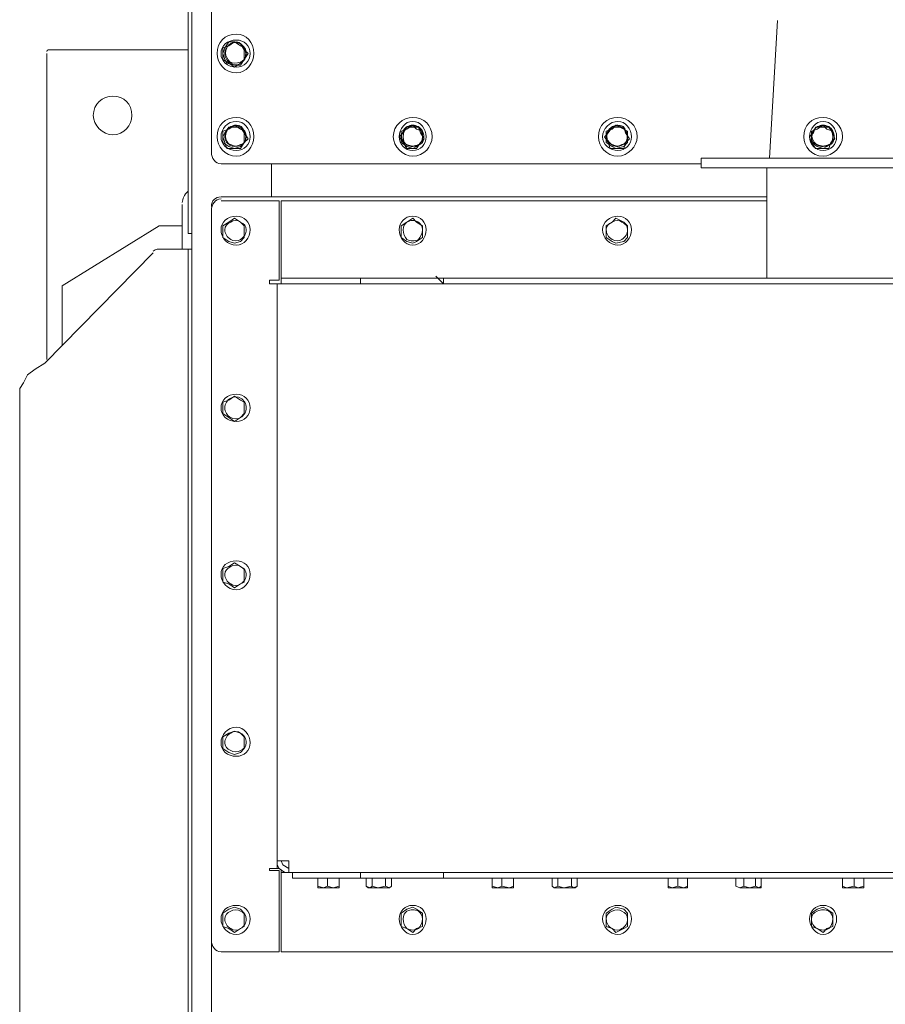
# Model space of a CAD drawing. Header units: millimetres. Extents: x -300186 to 535068, y -28581 to 763298.
# Tile 262 of 405: x 12498 to 13025, y 190731 to 191330. Entities that reach past the tile are written whole.
import ezdxf

# ---------------------------------------------------------------- set-up
doc = ezdxf.new("R2010")
doc.units = ezdxf.units.MM
doc.header["$LTSCALE"] = 10
doc.linetypes.add('ACAD_ISO02W100', pattern=[15, 12, -3])
doc.layers.add('koty', color=6, linetype='Continuous', lineweight=9)
doc.layers.add('NS_tenka', color=252, linetype='Continuous', lineweight=18)
doc.layers.add('popisky', color=6, linetype='Continuous')

# ---------------------------------------------------------------- blocks, each defined once
blk = doc.blocks.new('A$C12ac11e3')
at = {"layer": 'NS_tenka'}
for p, q in [((-954.67, 4798.73), (-954.67, 5423.3)), ((-940.53, 5395.02), (-940.53, 4848.23)), ((-952.32, 3786.46), (-952.32, 5357.31)), ((-929.92, 4915.4), (-932.28, 4911.86)), ((-926.39, 4915.4), (-929.92, 4915.4)), ((-926.39, 4915.4), (-929.92, 4913.04)), ((-922.85, 4914.22), (-926.39, 4915.4)), ((-922.85, 4913.04), (-926.39, 4915.4)), ((-954.67, 4910.68), (-1039.52, 4910.68)), ((-1039.52, 4910.68), (-1039.52, 4910.68)), ((-929.92, 4913.04), (-933.46, 4911.86)), ((-932.28, 4911.86), (-933.46, 4908.33)), ((-933.46, 4911.86), (-933.46, 4908.33)), ((-920.5, 4910.68), (-922.85, 4914.22)), ((-920.5, 4911.86), (-922.85, 4913.04)), ((-920.5, 4908.33), (-920.5, 4911.86)), ((-918.14, 4908.33), (-920.5, 4910.68)), ((-1040.7, 4908.33), (-1040.7, 4722.14)), ((-933.46, 4908.33), (-932.28, 4904.79)), ((-933.46, 4908.33), (-933.46, 4904.79)), ((-933.46, 4904.79), (-929.92, 4902.44)), ((-932.28, 4904.79), (-931.1, 4902.44)), ((-922.85, 4901.26), (-920.5, 4904.79)), ((-922.85, 4902.44), (-920.5, 4904.79)), ((-920.5, 4904.79), (-918.14, 4908.33)), ((-920.5, 4904.79), (-920.5, 4908.33)), ((-931.1, 4902.44), (-926.39, 4901.26)), ((-929.92, 4902.44), (-926.39, 4900.08)), ((-926.39, 4900.08), (-922.85, 4902.44)), ((-926.39, 4901.26), (-922.85, 4901.26)), ((-929.92, 4862.37), (-933.46, 4861.19)), ((-933.46, 4861.19), (-933.46, 4857.65)), ((-929.92, 4863.55), (-932.28, 4860.01)), ((-926.39, 4864.73), (-929.92, 4862.37)), ((-926.39, 4863.55), (-929.92, 4863.55)), ((-922.85, 4862.37), (-926.39, 4864.73)), ((-922.85, 4863.55), (-926.39, 4863.55)), ((-920.5, 4860.01), (-922.85, 4863.55)), ((-920.5, 4861.19), (-922.85, 4862.37)), ((-920.5, 4857.65), (-920.5, 4861.19)), ((-821.51, 4862.37), (-825.04, 4861.19)), ((-825.04, 4861.19), (-825.04, 4857.65)), ((-821.51, 4863.55), (-823.87, 4860.01)), ((-817.97, 4864.73), (-821.51, 4862.37)), ((-817.97, 4863.55), (-821.51, 4863.55)), ((-815.62, 4862.37), (-817.97, 4864.73)), ((-814.44, 4863.55), (-817.97, 4863.55)), ((-812.08, 4861.19), (-815.62, 4862.37)), ((-813.26, 4860.01), (-814.44, 4863.55)), ((-812.08, 4857.65), (-812.08, 4861.19)), ((-696.6, 4862.37), (-700.13, 4861.19)), ((-700.13, 4861.19), (-700.13, 4857.65)), ((-696.6, 4863.55), (-698.95, 4860.01)), ((-694.24, 4864.73), (-696.6, 4862.37)), ((-693.06, 4863.55), (-696.6, 4863.55)), ((-689.53, 4862.37), (-694.24, 4864.73)), ((-689.53, 4863.55), (-693.06, 4863.55)), ((-688.35, 4860.01), (-689.53, 4863.55)), ((-687.17, 4861.19), (-689.53, 4862.37)), ((-687.17, 4857.65), (-687.17, 4861.19)), ((-571.68, 4862.37), (-575.22, 4861.19)), ((-575.22, 4861.19), (-575.22, 4857.65)), ((-572.86, 4863.55), (-574.04, 4860.01)), ((-568.15, 4863.55), (-572.86, 4863.55)), ((-568.15, 4864.73), (-571.68, 4862.37)), ((-565.79, 4862.37), (-568.15, 4864.73)), ((-564.61, 4863.55), (-568.15, 4863.55)), ((-562.25, 4861.19), (-565.79, 4862.37)), ((-562.25, 4860.01), (-564.61, 4863.55)), ((-562.25, 4857.65), (-562.25, 4861.19)), ((-932.28, 4860.01), (-933.46, 4857.65)), ((-933.46, 4857.65), (-933.46, 4857.65)), ((-933.46, 4857.65), (-932.28, 4854.12)), ((-933.46, 4857.65), (-933.46, 4854.12)), ((-918.14, 4856.48), (-920.5, 4860.01)), ((-920.5, 4854.12), (-920.5, 4857.65)), ((-920.5, 4854.12), (-918.14, 4856.48)), ((-823.87, 4860.01), (-826.22, 4857.65)), ((-826.22, 4857.65), (-823.87, 4854.12)), ((-825.04, 4857.65), (-825.04, 4854.12)), ((-810.9, 4856.48), (-813.26, 4860.01)), ((-813.26, 4854.12), (-810.9, 4856.48)), ((-812.08, 4854.12), (-812.08, 4857.65)), ((-698.95, 4860.01), (-701.31, 4857.65)), ((-701.31, 4857.65), (-698.95, 4854.12)), ((-700.13, 4857.65), (-700.13, 4854.12)), ((-685.99, 4856.48), (-688.35, 4860.01)), ((-688.35, 4854.12), (-685.99, 4856.48)), ((-687.17, 4854.12), (-687.17, 4857.65)), ((-574.04, 4860.01), (-576.4, 4857.65)), ((-576.4, 4857.65), (-575.22, 4854.12)), ((-575.22, 4857.65), (-575.22, 4854.12)), ((-563.43, 4854.12), (-561.08, 4856.48)), ((-561.08, 4856.48), (-562.25, 4860.01)), ((-562.25, 4854.12), (-562.25, 4857.65)), ((-933.46, 4854.12), (-929.92, 4851.76)), ((-932.28, 4854.12), (-931.1, 4850.58)), ((-932.28, 4854.12), (-932.28, 4854.12)), ((-931.1, 4850.58), (-926.39, 4850.58)), ((-929.92, 4851.76), (-926.39, 4850.58)), ((-926.39, 4850.58), (-922.85, 4851.76)), ((-926.39, 4850.58), (-922.85, 4850.58)), ((-922.85, 4850.58), (-920.5, 4854.12)), ((-922.85, 4851.76), (-920.5, 4854.12)), ((-825.04, 4854.12), (-821.51, 4851.76)), ((-823.87, 4854.12), (-821.51, 4850.58)), ((-821.51, 4851.76), (-817.97, 4850.58)), ((-821.51, 4850.58), (-817.97, 4850.58)), ((-817.97, 4850.58), (-815.62, 4851.76)), ((-817.97, 4850.58), (-815.62, 4850.58)), ((-815.62, 4851.76), (-812.08, 4854.12)), ((-815.62, 4850.58), (-813.26, 4854.12)), ((-700.13, 4854.12), (-696.6, 4851.76)), ((-698.95, 4854.12), (-697.77, 4850.58)), ((-697.77, 4850.58), (-694.24, 4850.58)), ((-696.6, 4851.76), (-694.24, 4850.58)), ((-694.24, 4850.58), (-689.53, 4851.76)), ((-694.24, 4850.58), (-689.53, 4850.58)), ((-689.53, 4851.76), (-687.17, 4854.12)), ((-689.53, 4850.58), (-688.35, 4854.12)), ((-575.22, 4854.12), (-571.68, 4851.76)), ((-575.22, 4854.12), (-572.86, 4850.58)), ((-572.86, 4850.58), (-568.15, 4850.58)), ((-571.68, 4851.76), (-568.15, 4850.58)), ((-568.15, 4850.58), (-565.79, 4851.76)), ((-568.15, 4850.58), (-564.61, 4850.58)), ((-565.79, 4851.76), (-562.25, 4854.12)), ((-564.61, 4850.58), (-563.43, 4854.12)), ((-940.53, 4848.23), (-940.53, 4848.23)), ((-642.39, 4844.69), (-642.39, 4838.8)), ((-443.23, 4844.69), (-642.39, 4844.69)), ((-934.64, 4841.16), (-642.39, 4841.16)), ((-904, 4841.16), (-904, 4821.12)), ((-904, 4841.16), (-904, 4821.12)), ((-642.39, 4841.16), (-642.39, 4841.16)), ((-642.39, 4838.8), (-642.39, 4838.8)), ((-443.23, 4838.8), (-642.39, 4838.8)), ((-602.32, 4838.8), (-602.32, 4771.63)), ((-602.32, 4821.12), (-934.64, 4821.12)), ((-934.64, 4821.12), (-934.64, 4821.12)), ((-904, 4821.12), (-904, 4821.12)), ((-904, 4821.12), (-904, 4821.12)), ((-958.21, 4816.41), (-958.21, 4789.31)), ((-940.53, 4814.05), (-940.53, 3764.07)), ((-934.64, 4818.77), (-899.29, 4818.77)), ((-899.29, 4818.77), (-899.29, 4770.45)), ((-898.11, 4818.77), (-602.32, 4818.77)), ((-898.11, 4776.34), (-898.11, 4818.77)), ((-898.11, 4818.77), (-898.11, 4818.77)), ((-602.32, 4818.77), (-602.32, 4818.77)), ((-940.53, 4368.61), (-940.53, 4812.87)), ((-940.53, 4812.87), (-940.53, 4812.87)), ((-926.39, 4808.16), (-929.92, 4805.8)), ((-922.85, 4805.8), (-926.39, 4808.16)), ((-817.97, 4808.16), (-821.51, 4805.8)), ((-815.62, 4805.8), (-817.97, 4808.16)), ((-694.24, 4808.16), (-696.6, 4805.8)), ((-689.53, 4805.8), (-694.24, 4808.16)), ((-1031.27, 4766.92), (-972.35, 4803.45)), ((-972.35, 4803.45), (-958.21, 4803.45)), ((-929.92, 4805.8), (-933.46, 4803.45)), ((-933.46, 4803.45), (-933.46, 4799.91)), ((-920.5, 4803.45), (-922.85, 4805.8)), ((-920.5, 4799.91), (-920.5, 4803.45)), ((-821.51, 4805.8), (-825.04, 4803.45)), ((-825.04, 4803.45), (-825.04, 4799.91)), ((-812.08, 4803.45), (-815.62, 4805.8)), ((-812.08, 4799.91), (-812.08, 4803.45)), ((-696.6, 4805.8), (-700.13, 4803.45)), ((-700.13, 4803.45), (-700.13, 4799.91)), ((-687.17, 4803.45), (-689.53, 4805.8)), ((-687.17, 4799.91), (-687.17, 4803.45)), ((-952.32, 4798.73), (-954.67, 4798.73)), ((-952.32, 4789.31), (-952.32, 4798.73)), ((-952.32, 4798.73), (-952.32, 4798.73)), ((-952.32, 4798.73), (-952.32, 4789.31)), ((-933.46, 4799.91), (-933.46, 4796.38)), ((-933.46, 4796.38), (-929.92, 4794.02)), ((-922.85, 4794.02), (-920.5, 4796.38)), ((-920.5, 4796.38), (-920.5, 4799.91)), ((-825.04, 4799.91), (-825.04, 4796.38)), ((-825.04, 4796.38), (-821.51, 4794.02)), ((-815.62, 4794.02), (-812.08, 4796.38)), ((-812.08, 4796.38), (-812.08, 4799.91)), ((-700.13, 4799.91), (-700.13, 4796.38)), ((-700.13, 4796.38), (-696.6, 4794.02)), ((-689.53, 4794.02), (-687.17, 4796.38)), ((-687.17, 4796.38), (-687.17, 4799.91)), ((-971.17, 4789.31), (-954.67, 4789.31)), ((-958.21, 4789.31), (-958.21, 4789.31)), ((-952.32, 4789.31), (-954.67, 4789.31)), ((-954.67, 4789.31), (-954.67, 4789.31)), ((-954.67, 3731.07), (-954.67, 4789.31)), ((-954.67, 4789.31), (-954.67, 4789.31)), ((-952.32, 4789.31), (-952.32, 4789.31)), ((-929.92, 4794.02), (-926.39, 4792.84)), ((-926.39, 4792.84), (-922.85, 4794.02)), ((-821.51, 4794.02), (-817.97, 4792.84)), ((-817.97, 4792.84), (-815.62, 4794.02)), ((-696.6, 4794.02), (-694.24, 4792.84)), ((-694.24, 4792.84), (-689.53, 4794.02)), ((-975.88, 4786.95), (-1041.88, 4719.78)), ((-898.11, 4776.34), (-898.11, 4771.63)), ((-898.11, 4768.09), (-898.11, 4771.63)), ((-898.11, 4771.63), (-893.39, 4771.63)), ((-898.11, 4771.63), (-898.11, 4771.63)), ((-893.39, 4771.63), (-854.51, 4771.63)), ((-854.51, 4771.63), (-849.79, 4771.63)), ((-854.51, 4771.63), (-854.51, 4771.63)), ((-799.12, 4771.63), (-849.79, 4771.63)), ((-849.79, 4771.63), (-849.79, 4768.09)), ((-849.79, 4771.63), (-849.79, 4771.63)), ((-799.12, 4768.09), (-803.83, 4772.81)), ((-803.83, 4772.81), (-803.83, 4772.81)), ((-799.12, 4768.09), (-799.12, 4771.63)), ((-799.12, 4771.63), (-794.41, 4771.63)), ((-794.41, 4771.63), (-794.41, 4771.63)), ((-794.41, 4771.63), (-93.24, 4771.63)), ((-602.32, 4771.63), (-602.32, 4771.63)), ((-1031.27, 4730.38), (-1031.27, 4766.92)), ((-899.29, 4770.45), (-905.18, 4770.45)), ((-905.18, 4770.45), (-905.18, 4768.09)), ((-900.46, 4768.09), (-905.18, 4768.09)), ((-905.18, 4768.09), (-905.18, 4768.09)), ((-893.39, 4768.09), (-900.46, 4768.09)), ((-900.46, 4768.09), (-900.46, 4416.92)), ((-850.97, 4768.09), (-893.39, 4768.09)), ((-893.39, 4768.09), (-893.39, 4768.09)), ((-849.79, 4768.09), (-850.97, 4768.09)), ((-850.97, 4768.09), (-850.97, 4768.09)), ((-849.79, 4768.09), (-799.12, 4768.09)), ((-443.23, 4768.09), (-799.12, 4768.09)), ((-799.12, 4768.09), (-799.12, 4768.09)), ((-1041.88, 4719.78), (-1047.77, 4716.24)), ((-1040.7, 4722.14), (-1040.7, 4722.14)), ((-1052.48, 4712.71), (-1054.84, 4707.99)), ((-1047.77, 4716.24), (-1052.48, 4712.71)), ((-1054.84, 4707.99), (-1057.2, 4704.46)), ((-1057.2, 3817.1), (-1057.2, 4704.46)), ((-926.39, 4699.74), (-929.92, 4697.39)), ((-922.85, 4697.39), (-926.39, 4699.74)), ((-929.92, 4697.39), (-933.46, 4696.21)), ((-933.46, 4696.21), (-933.46, 4692.67)), ((-920.5, 4696.21), (-922.85, 4697.39)), ((-920.5, 4692.67), (-920.5, 4696.21)), ((-933.46, 4692.67), (-933.46, 4689.14)), ((-933.46, 4689.14), (-929.92, 4686.78)), ((-922.85, 4686.78), (-920.5, 4689.14)), ((-920.5, 4689.14), (-920.5, 4692.67)), ((-929.92, 4686.78), (-926.39, 4684.43)), ((-926.39, 4684.43), (-922.85, 4686.78)), ((-926.39, 4598.4), (-929.92, 4596.04)), ((-922.85, 4596.04), (-926.39, 4598.4)), ((-929.92, 4596.04), (-933.46, 4594.86)), ((-933.46, 4594.86), (-933.46, 4590.15)), ((-920.5, 4594.86), (-922.85, 4596.04)), ((-920.5, 4590.15), (-920.5, 4594.86)), ((-933.46, 4590.15), (-933.46, 4586.62)), ((-933.46, 4586.62), (-929.92, 4585.44)), ((-929.92, 4585.44), (-926.39, 4583.08)), ((-926.39, 4583.08), (-922.85, 4585.44)), ((-922.85, 4585.44), (-920.5, 4586.62)), ((-920.5, 4586.62), (-920.5, 4590.15)), ((-926.39, 4495.88), (-929.92, 4494.7)), ((-922.85, 4494.7), (-926.39, 4495.88)), ((-929.92, 4494.7), (-933.46, 4492.34)), ((-933.46, 4492.34), (-933.46, 4488.81)), ((-920.5, 4492.34), (-922.85, 4494.7)), ((-920.5, 4488.81), (-920.5, 4492.34)), ((-933.46, 4488.81), (-933.46, 4485.27)), ((-933.46, 4485.27), (-929.92, 4482.91)), ((-922.85, 4482.91), (-920.5, 4485.27)), ((-920.5, 4485.27), (-920.5, 4488.81)), ((-929.92, 4482.91), (-926.39, 4481.74)), ((-926.39, 4481.74), (-922.85, 4482.91)), ((-905.18, 4412.21), (-900.46, 4412.21)), ((-905.18, 4411.03), (-905.18, 4412.21)), ((-900.46, 4416.92), (-893.39, 4416.92)), ((-900.46, 4416.92), (-900.46, 4414.56)), ((-900.46, 4412.21), (-900.46, 4416.92)), ((-900.46, 4414.56), (-899.29, 4412.21)), ((-899.29, 4412.21), (-900.46, 4412.21)), ((-900.46, 4412.21), (-900.46, 4412.21)), ((-899.29, 4412.21), (-895.75, 4409.85)), ((-896.93, 4414.56), (-898.11, 4416.92)), ((-893.39, 4412.21), (-896.93, 4414.56)), ((-893.39, 4416.92), (-893.39, 4412.21)), ((-893.39, 4412.21), (-893.39, 4409.85)), ((-893.39, 4409.85), (-893.39, 4412.21)), ((-893.39, 4412.21), (-893.39, 4412.21)), ((-893.39, 4412.21), (-893.39, 4412.21)), ((-899.29, 4411.03), (-905.18, 4411.03)), ((-899.29, 4361.54), (-899.29, 4411.03)), ((-898.11, 4409.85), (-898.11, 4411.03)), ((-893.39, 4409.85), (-898.11, 4409.85)), ((-898.11, 4409.85), (-898.11, 4405.14)), ((-895.75, 4409.85), (-893.39, 4409.85)), ((-893.39, 4409.85), (-893.39, 4409.85)), ((-893.39, 4409.85), (-852.15, 4409.85)), ((-893.39, 4409.85), (-893.39, 4409.85)), ((-893.39, 4409.85), (-893.39, 4409.85)), ((-891.04, 4406.32), (-891.04, 4409.85)), ((-885.14, 4406.32), (-891.04, 4406.32)), ((-885.14, 4406.32), (-856.86, 4406.32)), ((-878.07, 4406.32), (-878.07, 4406.32)), ((-878.07, 4406.32), (-878.07, 4406.32)), ((-873.36, 4406.32), (-878.07, 4406.32)), ((-875.72, 4401.6), (-875.72, 4406.32)), ((-860.4, 4406.32), (-873.36, 4406.32)), ((-869.83, 4401.6), (-869.83, 4406.32)), ((-862.75, 4401.6), (-862.75, 4406.32)), ((-860.4, 4406.32), (-860.4, 4406.32)), ((-860.4, 4406.32), (-860.4, 4406.32)), ((-849.79, 4406.32), (-856.86, 4406.32)), ((-856.86, 4406.32), (-856.86, 4406.32)), ((-856.86, 4406.32), (-856.86, 4406.32)), ((-852.15, 4409.85), (-849.79, 4409.85)), ((-852.15, 4409.85), (-852.15, 4409.85)), ((-849.79, 4406.32), (-849.79, 4409.85)), ((-849.79, 4409.85), (-799.12, 4409.85)), ((-849.79, 4409.85), (-849.79, 4409.85)), ((-799.12, 4406.32), (-849.79, 4406.32)), ((-847.43, 4406.32), (-847.43, 4406.32)), ((-847.43, 4406.32), (-847.43, 4406.32)), ((-829.76, 4406.32), (-847.43, 4406.32)), ((-847.43, 4406.32), (-847.43, 4406.32)), ((-846.26, 4401.6), (-846.26, 4406.32)), ((-842.72, 4401.6), (-842.72, 4406.32)), ((-834.47, 4401.6), (-834.47, 4406.32)), ((-830.94, 4401.6), (-830.94, 4406.32)), ((-829.76, 4406.32), (-829.76, 4406.32)), ((-829.76, 4406.32), (-829.76, 4406.32)), ((-799.12, 4406.32), (-799.12, 4409.85)), ((-799.12, 4409.85), (-799.12, 4409.85)), ((-799.12, 4409.85), (-797.94, 4409.85)), ((-793.23, 4406.32), (-799.12, 4406.32)), ((-799.12, 4406.32), (-799.12, 4406.32)), ((-797.94, 4409.85), (-797.94, 4409.85)), ((-797.94, 4409.85), (-444.41, 4409.85)), ((-793.23, 4406.32), (-94.42, 4406.32)), ((-772.02, 4406.32), (-772.02, 4406.32)), ((-772.02, 4406.32), (-772.02, 4406.32)), ((-767.3, 4406.32), (-772.02, 4406.32)), ((-769.66, 4401.6), (-769.66, 4406.32)), ((-754.34, 4406.32), (-767.3, 4406.32)), ((-763.77, 4401.6), (-763.77, 4406.32)), ((-756.7, 4401.6), (-756.7, 4406.32)), ((-754.34, 4406.32), (-754.34, 4406.32)), ((-754.34, 4406.32), (-754.34, 4406.32)), ((-734.31, 4406.32), (-734.31, 4406.32)), ((-734.31, 4406.32), (-734.31, 4406.32)), ((-717.81, 4406.32), (-734.31, 4406.32)), ((-734.31, 4406.32), (-734.31, 4406.32)), ((-733.13, 4401.6), (-733.13, 4406.32)), ((-729.59, 4401.6), (-729.59, 4406.32)), ((-721.34, 4401.6), (-721.34, 4406.32)), ((-717.81, 4406.32), (-717.81, 4406.32)), ((-717.81, 4406.32), (-717.81, 4406.32)), ((-717.81, 4401.6), (-717.81, 4406.32)), ((-664.78, 4406.32), (-664.78, 4406.32)), ((-664.78, 4406.32), (-664.78, 4406.32)), ((-661.24, 4406.32), (-664.78, 4406.32)), ((-662.42, 4401.6), (-662.42, 4406.32)), ((-648.28, 4406.32), (-661.24, 4406.32)), ((-656.53, 4401.6), (-656.53, 4406.32)), ((-650.64, 4401.6), (-650.64, 4406.32)), ((-648.28, 4406.32), (-648.28, 4406.32)), ((-648.28, 4406.32), (-648.28, 4406.32)), ((-621.18, 4406.32), (-621.18, 4406.32)), ((-621.18, 4406.32), (-621.18, 4406.32)), ((-604.68, 4406.32), (-621.18, 4406.32)), ((-621.18, 4406.32), (-621.18, 4406.32)), ((-621.18, 4401.6), (-621.18, 4406.32)), ((-616.46, 4401.6), (-616.46, 4406.32)), ((-609.39, 4401.6), (-609.39, 4406.32)), ((-605.86, 4401.6), (-605.86, 4406.32)), ((-604.68, 4406.32), (-604.68, 4406.32)), ((-604.68, 4406.32), (-604.68, 4406.32)), ((-558.72, 4406.32), (-558.72, 4406.32)), ((-558.72, 4406.32), (-558.72, 4406.32)), ((-554.01, 4406.32), (-558.72, 4406.32)), ((-556.36, 4401.6), (-556.36, 4406.32)), ((-541.04, 4406.32), (-554.01, 4406.32)), ((-549.29, 4401.6), (-549.29, 4406.32)), ((-543.4, 4401.6), (-543.4, 4406.32)), ((-541.04, 4406.32), (-541.04, 4406.32)), ((-541.04, 4406.32), (-541.04, 4406.32)), ((-898.11, 4405.14), (-898.11, 4361.54)), ((-872.18, 4400.42), (-875.72, 4401.6)), ((-875.72, 4401.6), (-875.72, 4400.42)), ((-875.72, 4400.42), (-872.18, 4400.42)), ((-869.83, 4401.6), (-872.18, 4400.42)), ((-872.18, 4400.42), (-866.29, 4400.42)), ((-866.29, 4400.42), (-869.83, 4401.6)), ((-866.29, 4400.42), (-862.75, 4401.6)), ((-866.29, 4400.42), (-862.75, 4400.42)), ((-862.75, 4400.42), (-862.75, 4401.6)), ((-862.75, 4401.6), (-862.75, 4400.42)), ((-862.75, 4400.42), (-862.75, 4400.42)), ((-846.26, 4401.6), (-845.08, 4400.42)), ((-843.9, 4400.42), (-846.26, 4401.6)), ((-845.08, 4400.42), (-845.08, 4400.42)), ((-845.08, 4400.42), (-843.9, 4400.42)), ((-842.72, 4401.6), (-843.9, 4400.42)), ((-843.9, 4400.42), (-839.19, 4400.42)), ((-843.9, 4400.42), (-843.9, 4400.42)), ((-839.19, 4400.42), (-842.72, 4401.6)), ((-839.19, 4400.42), (-834.47, 4401.6)), ((-839.19, 4400.42), (-832.12, 4400.42)), ((-832.12, 4400.42), (-834.47, 4401.6)), ((-832.12, 4400.42), (-830.94, 4401.6)), ((-832.12, 4400.42), (-830.94, 4401.6)), ((-832.12, 4400.42), (-832.12, 4400.42)), ((-832.12, 4400.42), (-832.12, 4400.42)), ((-830.94, 4401.6), (-830.94, 4401.6)), ((-766.12, 4400.42), (-769.66, 4401.6)), ((-769.66, 4401.6), (-769.66, 4400.42)), ((-769.66, 4400.42), (-766.12, 4400.42)), ((-763.77, 4401.6), (-766.12, 4400.42)), ((-766.12, 4400.42), (-759.05, 4400.42)), ((-759.05, 4400.42), (-763.77, 4401.6)), ((-759.05, 4400.42), (-756.7, 4401.6)), ((-759.05, 4400.42), (-756.7, 4400.42)), ((-756.7, 4400.42), (-756.7, 4401.6)), ((-756.7, 4401.6), (-756.7, 4400.42)), ((-756.7, 4400.42), (-756.7, 4400.42)), ((-733.13, 4401.6), (-731.95, 4400.42)), ((-731.95, 4400.42), (-733.13, 4401.6)), ((-729.59, 4401.6), (-731.95, 4400.42)), ((-731.95, 4400.42), (-731.95, 4400.42)), ((-731.95, 4400.42), (-726.06, 4400.42)), ((-731.95, 4400.42), (-731.95, 4400.42)), ((-731.95, 4400.42), (-731.95, 4400.42)), ((-726.06, 4400.42), (-729.59, 4401.6)), ((-726.06, 4400.42), (-721.34, 4401.6)), ((-726.06, 4400.42), (-720.16, 4400.42)), ((-720.16, 4400.42), (-721.34, 4401.6)), ((-720.16, 4400.42), (-717.81, 4401.6)), ((-718.99, 4400.42), (-720.16, 4400.42)), ((-720.16, 4400.42), (-720.16, 4400.42)), ((-718.99, 4400.42), (-717.81, 4401.6)), ((-717.81, 4401.6), (-717.81, 4401.6)), ((-660.06, 4400.42), (-662.42, 4401.6)), ((-662.42, 4401.6), (-662.42, 4400.42)), ((-662.42, 4400.42), (-660.06, 4400.42)), ((-656.53, 4401.6), (-660.06, 4400.42)), ((-660.06, 4400.42), (-652.99, 4400.42)), ((-652.99, 4400.42), (-656.53, 4401.6)), ((-652.99, 4400.42), (-650.64, 4401.6)), ((-652.99, 4400.42), (-650.64, 4400.42)), ((-650.64, 4400.42), (-650.64, 4401.6)), ((-650.64, 4401.6), (-650.64, 4400.42)), ((-650.64, 4400.42), (-650.64, 4400.42)), ((-621.18, 4401.6), (-618.82, 4400.42)), ((-618.82, 4400.42), (-621.18, 4401.6)), ((-616.46, 4401.6), (-618.82, 4400.42)), ((-618.82, 4400.42), (-618.82, 4400.42)), ((-618.82, 4400.42), (-612.93, 4400.42)), ((-618.82, 4400.42), (-618.82, 4400.42)), ((-618.82, 4400.42), (-618.82, 4400.42)), ((-612.93, 4400.42), (-616.46, 4401.6)), ((-612.93, 4400.42), (-609.39, 4401.6)), ((-612.93, 4400.42), (-607.03, 4400.42)), ((-607.03, 4400.42), (-609.39, 4401.6)), ((-607.03, 4400.42), (-605.86, 4401.6)), ((-605.86, 4400.42), (-607.03, 4400.42)), ((-607.03, 4400.42), (-607.03, 4400.42)), ((-605.86, 4400.42), (-605.86, 4401.6)), ((-605.86, 4401.6), (-605.86, 4401.6)), ((-554.01, 4400.42), (-556.36, 4401.6)), ((-556.36, 4401.6), (-556.36, 4400.42)), ((-556.36, 4400.42), (-554.01, 4400.42)), ((-549.29, 4401.6), (-554.01, 4400.42)), ((-554.01, 4400.42), (-546.93, 4400.42)), ((-546.93, 4400.42), (-549.29, 4401.6)), ((-546.93, 4400.42), (-543.4, 4401.6)), ((-546.93, 4400.42), (-543.4, 4400.42)), ((-543.4, 4400.42), (-543.4, 4401.6)), ((-543.4, 4401.6), (-543.4, 4400.42)), ((-543.4, 4400.42), (-543.4, 4400.42)), ((-929.92, 4387.46), (-933.46, 4385.1)), ((-926.39, 4388.64), (-929.92, 4387.46)), ((-922.85, 4387.46), (-926.39, 4388.64)), ((-920.5, 4385.1), (-922.85, 4387.46)), ((-821.51, 4387.46), (-825.04, 4385.1)), ((-817.97, 4388.64), (-821.51, 4387.46)), ((-815.62, 4387.46), (-817.97, 4388.64)), ((-812.08, 4385.1), (-815.62, 4387.46)), ((-696.6, 4387.46), (-700.13, 4385.1)), ((-694.24, 4388.64), (-696.6, 4387.46)), ((-689.53, 4387.46), (-694.24, 4388.64)), ((-687.17, 4385.1), (-689.53, 4387.46)), ((-571.68, 4387.46), (-575.22, 4385.1)), ((-568.15, 4388.64), (-571.68, 4387.46)), ((-565.79, 4387.46), (-568.15, 4388.64)), ((-562.25, 4385.1), (-565.79, 4387.46)), ((-933.46, 4385.1), (-933.46, 4380.39)), ((-920.5, 4380.39), (-920.5, 4385.1)), ((-825.04, 4385.1), (-825.04, 4380.39)), ((-812.08, 4380.39), (-812.08, 4385.1)), ((-700.13, 4385.1), (-700.13, 4380.39)), ((-687.17, 4380.39), (-687.17, 4385.1)), ((-575.22, 4385.1), (-575.22, 4380.39)), ((-562.25, 4380.39), (-562.25, 4385.1)), ((-933.46, 4380.39), (-933.46, 4376.85)), ((-933.46, 4376.85), (-929.92, 4375.68)), ((-929.92, 4375.68), (-926.39, 4373.32)), ((-926.39, 4373.32), (-922.85, 4375.68)), ((-922.85, 4375.68), (-920.5, 4376.85)), ((-920.5, 4376.85), (-920.5, 4380.39)), ((-825.04, 4380.39), (-825.04, 4376.85)), ((-825.04, 4376.85), (-821.51, 4375.68)), ((-821.51, 4375.68), (-817.97, 4373.32)), ((-817.97, 4373.32), (-815.62, 4375.68)), ((-815.62, 4375.68), (-812.08, 4376.85)), ((-812.08, 4376.85), (-812.08, 4380.39)), ((-700.13, 4380.39), (-700.13, 4376.85)), ((-700.13, 4376.85), (-696.6, 4375.68)), ((-696.6, 4375.68), (-694.24, 4373.32)), ((-694.24, 4373.32), (-689.53, 4375.68)), ((-689.53, 4375.68), (-687.17, 4376.85)), ((-687.17, 4376.85), (-687.17, 4380.39)), ((-575.22, 4380.39), (-575.22, 4376.85)), ((-575.22, 4376.85), (-571.68, 4375.68)), ((-571.68, 4375.68), (-568.15, 4373.32)), ((-568.15, 4373.32), (-565.79, 4375.68)), ((-565.79, 4375.68), (-562.25, 4376.85)), ((-562.25, 4376.85), (-562.25, 4380.39)), ((-934.64, 4361.54), (-899.29, 4361.54)), ((-898.11, 4361.54), (10.46, 4361.54))]:
    blk.add_line(p, q, dxfattribs=at)
at = {"layer": 'NS_tenka', "linetype": 'ACAD_ISO02W100', "ltscale": 0.7}
blk.add_line((-600.73, 4844.69), (-583.23, 5144.69), dxfattribs=at)
at = {"layer": 'NS_tenka'}
for points in [[(-914.61, 4908.33), (-914.61, 4915.4), (-919.32, 4920.11), (-925.21, 4920.11), (-925.21, 4920.11), (-932.28, 4920.11), (-937, 4915.4), (-937, 4908.33), (-937, 4908.33), (-937, 4902.44), (-932.28, 4896.54), (-925.21, 4896.54), (-925.21, 4896.54), (-919.32, 4896.54), (-914.61, 4902.44), (-914.61, 4908.33)], [(-916.96, 4908.33), (-916.96, 4913.04), (-920.5, 4916.58), (-925.21, 4916.58), (-925.21, 4916.58), (-931.1, 4916.58), (-934.64, 4913.04), (-934.64, 4908.33), (-934.64, 4908.33), (-934.64, 4903.61), (-931.1, 4900.08), (-925.21, 4900.08), (-925.21, 4900.08), (-920.5, 4900.08), (-916.96, 4903.61), (-916.96, 4908.33)], [(-988.85, 4870.62), (-988.85, 4877.69), (-993.56, 4882.4), (-1000.63, 4882.4), (-1000.63, 4882.4), (-1006.52, 4882.4), (-1012.42, 4877.69), (-1012.42, 4870.62), (-1012.42, 4870.62), (-1012.42, 4864.73), (-1006.52, 4858.83), (-1000.63, 4858.83), (-1000.63, 4858.83), (-993.56, 4858.83), (-988.85, 4864.73), (-988.85, 4870.62)], [(-914.61, 4857.65), (-914.61, 4864.73), (-919.32, 4869.44), (-925.21, 4869.44), (-925.21, 4869.44), (-932.28, 4869.44), (-937, 4864.73), (-937, 4857.65), (-937, 4857.65), (-937, 4851.76), (-932.28, 4845.87), (-925.21, 4845.87), (-925.21, 4845.87), (-919.32, 4845.87), (-914.61, 4851.76), (-914.61, 4857.65)], [(-916.96, 4857.65), (-916.96, 4862.37), (-920.5, 4867.08), (-925.21, 4867.08), (-925.21, 4867.08), (-931.1, 4867.08), (-934.64, 4862.37), (-934.64, 4857.65), (-934.64, 4857.65), (-934.64, 4852.94), (-931.1, 4849.41), (-925.21, 4849.41), (-925.21, 4849.41), (-920.5, 4849.41), (-916.96, 4852.94), (-916.96, 4857.65)], [(-806.19, 4857.65), (-806.19, 4864.73), (-810.9, 4869.44), (-817.97, 4869.44), (-817.97, 4869.44), (-823.87, 4869.44), (-829.76, 4864.73), (-829.76, 4857.65), (-829.76, 4857.65), (-829.76, 4851.76), (-823.87, 4845.87), (-817.97, 4845.87), (-817.97, 4845.87), (-810.9, 4845.87), (-806.19, 4851.76), (-806.19, 4857.65)], [(-809.73, 4857.65), (-809.73, 4862.37), (-813.26, 4867.08), (-817.97, 4867.08), (-817.97, 4867.08), (-822.69, 4867.08), (-826.22, 4862.37), (-826.22, 4857.65), (-826.22, 4857.65), (-826.22, 4852.94), (-822.69, 4849.41), (-817.97, 4849.41), (-817.97, 4849.41), (-813.26, 4849.41), (-809.73, 4852.94), (-809.73, 4857.65)], [(-681.28, 4857.65), (-681.28, 4864.73), (-687.17, 4869.44), (-693.06, 4869.44), (-693.06, 4869.44), (-700.13, 4869.44), (-704.84, 4864.73), (-704.84, 4857.65), (-704.84, 4857.65), (-704.84, 4851.76), (-700.13, 4845.87), (-693.06, 4845.87), (-693.06, 4845.87), (-687.17, 4845.87), (-681.28, 4851.76), (-681.28, 4857.65)], [(-681.28, 4857.65), (-681.28, 4864.73), (-687.17, 4869.44), (-693.06, 4869.44), (-693.06, 4869.44), (-700.13, 4869.44), (-704.84, 4864.73), (-704.84, 4857.65), (-704.84, 4857.65), (-704.84, 4851.76), (-700.13, 4845.87), (-693.06, 4845.87), (-693.06, 4845.87), (-687.17, 4845.87), (-681.28, 4851.76), (-681.28, 4857.65)], [(-684.81, 4857.65), (-684.81, 4862.37), (-688.35, 4867.08), (-693.06, 4867.08), (-693.06, 4867.08), (-697.77, 4867.08), (-702.49, 4862.37), (-702.49, 4857.65), (-702.49, 4857.65), (-702.49, 4852.94), (-697.77, 4849.41), (-693.06, 4849.41), (-693.06, 4849.41), (-688.35, 4849.41), (-684.81, 4852.94), (-684.81, 4857.65)], [(-684.81, 4857.65), (-684.81, 4862.37), (-688.35, 4867.08), (-693.06, 4867.08), (-693.06, 4867.08), (-697.77, 4867.08), (-702.49, 4862.37), (-702.49, 4857.65), (-702.49, 4857.65), (-702.49, 4852.94), (-697.77, 4849.41), (-693.06, 4849.41), (-693.06, 4849.41), (-688.35, 4849.41), (-684.81, 4852.94), (-684.81, 4857.65)], [(-556.36, 4857.65), (-556.36, 4864.73), (-562.25, 4869.44), (-568.15, 4869.44), (-568.15, 4869.44), (-575.22, 4869.44), (-579.93, 4864.73), (-579.93, 4857.65), (-579.93, 4857.65), (-579.93, 4851.76), (-575.22, 4845.87), (-568.15, 4845.87), (-568.15, 4845.87), (-562.25, 4845.87), (-556.36, 4851.76), (-556.36, 4857.65)], [(-556.36, 4857.65), (-556.36, 4864.73), (-562.25, 4869.44), (-568.15, 4869.44), (-568.15, 4869.44), (-575.22, 4869.44), (-579.93, 4864.73), (-579.93, 4857.65), (-579.93, 4857.65), (-579.93, 4851.76), (-575.22, 4845.87), (-568.15, 4845.87), (-568.15, 4845.87), (-562.25, 4845.87), (-556.36, 4851.76), (-556.36, 4857.65)], [(-559.9, 4857.65), (-559.9, 4862.37), (-563.43, 4867.08), (-568.15, 4867.08), (-568.15, 4867.08), (-572.86, 4867.08), (-576.4, 4862.37), (-576.4, 4857.65), (-576.4, 4857.65), (-576.4, 4852.94), (-572.86, 4849.41), (-568.15, 4849.41), (-568.15, 4849.41), (-563.43, 4849.41), (-559.9, 4852.94), (-559.9, 4857.65)], [(-559.9, 4857.65), (-559.9, 4862.37), (-563.43, 4867.08), (-568.15, 4867.08), (-568.15, 4867.08), (-572.86, 4867.08), (-576.4, 4862.37), (-576.4, 4857.65), (-576.4, 4857.65), (-576.4, 4852.94), (-572.86, 4849.41), (-568.15, 4849.41), (-568.15, 4849.41), (-563.43, 4849.41), (-559.9, 4852.94), (-559.9, 4857.65)], [(-916.96, 4801.09), (-916.96, 4805.8), (-920.5, 4809.34), (-925.21, 4809.34), (-925.21, 4809.34), (-931.1, 4809.34), (-934.64, 4805.8), (-934.64, 4801.09), (-934.64, 4801.09), (-934.64, 4796.38), (-931.1, 4791.66), (-925.21, 4791.66), (-925.21, 4791.66), (-920.5, 4791.66), (-916.96, 4796.38), (-916.96, 4801.09)], [(-809.73, 4801.09), (-809.73, 4805.8), (-813.26, 4809.34), (-817.97, 4809.34), (-817.97, 4809.34), (-822.69, 4809.34), (-826.22, 4805.8), (-826.22, 4801.09), (-826.22, 4801.09), (-826.22, 4796.38), (-822.69, 4791.66), (-817.97, 4791.66), (-817.97, 4791.66), (-813.26, 4791.66), (-809.73, 4796.38), (-809.73, 4801.09)], [(-684.81, 4801.09), (-684.81, 4805.8), (-688.35, 4809.34), (-693.06, 4809.34), (-693.06, 4809.34), (-697.77, 4809.34), (-702.49, 4805.8), (-702.49, 4801.09), (-702.49, 4801.09), (-702.49, 4796.38), (-697.77, 4791.66), (-693.06, 4791.66), (-693.06, 4791.66), (-688.35, 4791.66), (-684.81, 4796.38), (-684.81, 4801.09)], [(-916.96, 4692.67), (-916.96, 4697.39), (-920.5, 4700.92), (-925.21, 4700.92), (-925.21, 4700.92), (-931.1, 4700.92), (-934.64, 4697.39), (-934.64, 4692.67), (-934.64, 4692.67), (-934.64, 4687.96), (-931.1, 4684.43), (-925.21, 4684.43), (-925.21, 4684.43), (-920.5, 4684.43), (-916.96, 4687.96), (-916.96, 4692.67)], [(-916.96, 4591.33), (-916.96, 4596.04), (-920.5, 4599.58), (-925.21, 4599.58), (-925.21, 4599.58), (-931.1, 4599.58), (-934.64, 4596.04), (-934.64, 4591.33), (-934.64, 4591.33), (-934.64, 4586.62), (-931.1, 4581.9), (-925.21, 4581.9), (-925.21, 4581.9), (-920.5, 4581.9), (-916.96, 4586.62), (-916.96, 4591.33)], [(-916.96, 4488.81), (-916.96, 4493.52), (-920.5, 4498.23), (-925.21, 4498.23), (-925.21, 4498.23), (-931.1, 4498.23), (-934.64, 4493.52), (-934.64, 4488.81), (-934.64, 4488.81), (-934.64, 4484.09), (-931.1, 4480.56), (-925.21, 4480.56), (-925.21, 4480.56), (-920.5, 4480.56), (-916.96, 4484.09), (-916.96, 4488.81)], [(-916.96, 4381.57), (-916.96, 4386.28), (-920.5, 4389.82), (-925.21, 4389.82), (-925.21, 4389.82), (-931.1, 4389.82), (-934.64, 4386.28), (-934.64, 4381.57), (-934.64, 4381.57), (-934.64, 4376.85), (-931.1, 4372.14), (-925.21, 4372.14), (-925.21, 4372.14), (-920.5, 4372.14), (-916.96, 4376.85), (-916.96, 4381.57)], [(-809.73, 4381.57), (-809.73, 4386.28), (-813.26, 4389.82), (-817.97, 4389.82), (-817.97, 4389.82), (-822.69, 4389.82), (-826.22, 4386.28), (-826.22, 4381.57), (-826.22, 4381.57), (-826.22, 4376.85), (-822.69, 4372.14), (-817.97, 4372.14), (-817.97, 4372.14), (-813.26, 4372.14), (-809.73, 4376.85), (-809.73, 4381.57)], [(-684.81, 4381.57), (-684.81, 4386.28), (-688.35, 4389.82), (-693.06, 4389.82), (-693.06, 4389.82), (-697.77, 4389.82), (-702.49, 4386.28), (-702.49, 4381.57), (-702.49, 4381.57), (-702.49, 4376.85), (-697.77, 4372.14), (-693.06, 4372.14), (-693.06, 4372.14), (-688.35, 4372.14), (-684.81, 4376.85), (-684.81, 4381.57)], [(-559.9, 4381.57), (-559.9, 4386.28), (-563.43, 4389.82), (-568.15, 4389.82), (-568.15, 4389.82), (-572.86, 4389.82), (-576.4, 4386.28), (-576.4, 4381.57), (-576.4, 4381.57), (-576.4, 4376.85), (-572.86, 4372.14), (-568.15, 4372.14), (-568.15, 4372.14), (-563.43, 4372.14), (-559.9, 4376.85), (-559.9, 4381.57)]]:
    blk.add_open_spline(points, degree=3, knots=[0, 0, 0, 0, 0.0625, 0.0625, 0.0625, 0.062501, 0.125, 0.125, 0.125, 0.125001, 0.1875, 0.1875, 0.1875, 0.187501, 1, 1, 1, 1], dxfattribs=at)
for points in [[(-925.21, 4915.4), (-927.57, 4915.4), (-929.92, 4914.22), (-931.1, 4911.86)], [(-922.85, 4914.22), (-924.03, 4915.4), (-927.57, 4915.4), (-928.75, 4914.22)], [(-920.5, 4911.86), (-921.68, 4913.04), (-922.85, 4915.4), (-925.21, 4915.4)], [(-1038.34, 4910.68), (-1039.52, 4910.68), (-1040.7, 4910.68), (-1040.7, 4909.51)], [(-928.75, 4914.22), (-931.1, 4913.04), (-932.28, 4910.68), (-932.28, 4908.33)], [(-931.1, 4911.86), (-932.28, 4909.51), (-932.28, 4907.15), (-931.1, 4905.97)], [(-919.32, 4908.33), (-919.32, 4910.68), (-920.5, 4913.04), (-922.85, 4914.22)], [(-920.5, 4904.79), (-919.32, 4907.15), (-919.32, 4909.51), (-920.5, 4911.86)], [(-932.28, 4908.33), (-932.28, 4905.97), (-931.1, 4903.61), (-928.75, 4902.44)], [(-931.1, 4905.97), (-929.92, 4903.61), (-928.75, 4902.44), (-926.39, 4902.44)], [(-926.39, 4902.44), (-924.03, 4902.44), (-921.68, 4903.61), (-920.5, 4904.79)], [(-922.85, 4902.44), (-920.5, 4903.61), (-919.32, 4905.97), (-919.32, 4908.33)], [(-928.75, 4902.44), (-927.57, 4901.26), (-924.03, 4901.26), (-922.85, 4902.44)], [(-1000.63, 4882.4), (-1006.52, 4882.4), (-1012.42, 4877.69), (-1012.42, 4870.62)], [(-1012.42, 4870.62), (-1012.42, 4864.73), (-1006.52, 4858.83), (-1000.63, 4858.83)], [(-928.75, 4863.55), (-931.1, 4862.37), (-932.28, 4860.01), (-932.28, 4857.65)], [(-931.1, 4861.19), (-932.28, 4858.83), (-932.28, 4856.48), (-931.1, 4855.3)], [(-925.21, 4864.73), (-927.57, 4864.73), (-929.92, 4863.55), (-931.1, 4861.19)], [(-922.85, 4863.55), (-924.03, 4864.73), (-927.57, 4864.73), (-928.75, 4863.55)], [(-920.5, 4861.19), (-921.68, 4863.55), (-922.85, 4864.73), (-925.21, 4864.73)], [(-919.32, 4857.65), (-919.32, 4860.01), (-920.5, 4862.37), (-922.85, 4863.55)], [(-920.5, 4854.12), (-919.32, 4856.48), (-919.32, 4858.83), (-920.5, 4861.19)], [(-823.87, 4861.19), (-825.04, 4858.83), (-825.04, 4856.48), (-823.87, 4855.3)], [(-817.97, 4864.73), (-820.33, 4864.73), (-822.69, 4863.55), (-823.87, 4861.19)], [(-821.51, 4863.55), (-822.69, 4862.37), (-823.87, 4860.01), (-823.87, 4857.65)], [(-814.44, 4863.55), (-816.8, 4864.73), (-819.15, 4864.73), (-821.51, 4863.55)], [(-812.08, 4861.19), (-813.26, 4863.55), (-815.62, 4864.73), (-817.97, 4864.73)], [(-812.08, 4857.65), (-812.08, 4860.01), (-813.26, 4862.37), (-814.44, 4863.55)], [(-812.08, 4854.12), (-810.9, 4856.48), (-810.9, 4858.83), (-812.08, 4861.19)], [(-696.6, 4863.55), (-698.95, 4862.37), (-700.13, 4860.01), (-700.13, 4857.65)], [(-698.95, 4861.19), (-700.13, 4858.83), (-700.13, 4856.48), (-698.95, 4855.3)], [(-693.06, 4864.73), (-695.42, 4864.73), (-697.77, 4863.55), (-698.95, 4861.19)], [(-690.7, 4863.55), (-691.88, 4864.73), (-694.24, 4864.73), (-696.6, 4863.55)], [(-688.35, 4861.19), (-688.35, 4863.55), (-690.7, 4864.73), (-693.06, 4864.73)], [(-687.17, 4857.65), (-687.17, 4860.01), (-688.35, 4862.37), (-690.7, 4863.55)], [(-688.35, 4854.12), (-687.17, 4856.48), (-687.17, 4858.83), (-688.35, 4861.19)], [(-571.68, 4863.55), (-574.04, 4862.37), (-575.22, 4860.01), (-575.22, 4857.65)], [(-574.04, 4861.19), (-575.22, 4858.83), (-575.22, 4856.48), (-574.04, 4855.3)], [(-568.15, 4864.73), (-570.5, 4864.73), (-572.86, 4863.55), (-574.04, 4861.19)], [(-564.61, 4863.55), (-566.97, 4864.73), (-569.33, 4864.73), (-571.68, 4863.55)], [(-562.25, 4861.19), (-563.43, 4863.55), (-565.79, 4864.73), (-568.15, 4864.73)], [(-562.25, 4857.65), (-562.25, 4860.01), (-563.43, 4862.37), (-564.61, 4863.55)], [(-562.25, 4854.12), (-561.08, 4856.48), (-561.08, 4858.83), (-562.25, 4861.19)], [(-932.28, 4857.65), (-932.28, 4855.3), (-931.1, 4852.94), (-928.75, 4852.94)], [(-931.1, 4855.3), (-929.92, 4852.94), (-928.75, 4851.76), (-926.39, 4851.76)], [(-922.85, 4852.94), (-920.5, 4852.94), (-919.32, 4855.3), (-919.32, 4857.65)], [(-823.87, 4857.65), (-823.87, 4855.3), (-822.69, 4852.94), (-821.51, 4852.94)], [(-823.87, 4855.3), (-822.69, 4852.94), (-820.33, 4851.76), (-817.97, 4851.76)], [(-814.44, 4852.94), (-813.26, 4852.94), (-812.08, 4855.3), (-812.08, 4857.65)], [(-700.13, 4857.65), (-700.13, 4855.3), (-698.95, 4852.94), (-696.6, 4852.94)], [(-698.95, 4855.3), (-697.77, 4852.94), (-695.42, 4851.76), (-693.06, 4851.76)], [(-690.7, 4852.94), (-688.35, 4852.94), (-687.17, 4855.3), (-687.17, 4857.65)], [(-575.22, 4857.65), (-575.22, 4855.3), (-574.04, 4852.94), (-571.68, 4852.94)], [(-574.04, 4855.3), (-572.86, 4852.94), (-570.5, 4851.76), (-568.15, 4851.76)], [(-564.61, 4852.94), (-563.43, 4852.94), (-562.25, 4855.3), (-562.25, 4857.65)], [(-928.75, 4852.94), (-927.57, 4851.76), (-924.03, 4851.76), (-922.85, 4852.94)], [(-926.39, 4851.76), (-924.03, 4851.76), (-921.68, 4852.94), (-920.5, 4854.12)], [(-821.51, 4852.94), (-819.15, 4851.76), (-816.8, 4851.76), (-814.44, 4852.94)], [(-817.97, 4851.76), (-815.62, 4851.76), (-813.26, 4852.94), (-812.08, 4854.12)], [(-696.6, 4852.94), (-694.24, 4851.76), (-691.88, 4851.76), (-690.7, 4852.94)], [(-693.06, 4851.76), (-691.88, 4851.76), (-689.53, 4852.94), (-688.35, 4854.12)], [(-571.68, 4852.94), (-569.33, 4851.76), (-566.97, 4851.76), (-564.61, 4852.94)], [(-568.15, 4851.76), (-565.79, 4851.76), (-563.43, 4852.94), (-562.25, 4854.12)], [(-940.53, 4848.23), (-940.53, 4844.69), (-938.17, 4841.16), (-934.64, 4841.16)], [(-954.67, 4824.66), (-957.03, 4822.3), (-958.21, 4819.94), (-958.21, 4817.59)], [(-934.64, 4821.12), (-938.17, 4821.12), (-940.53, 4818.77), (-940.53, 4815.23)], [(-934.64, 4819.94), (-938.17, 4819.94), (-940.53, 4816.41), (-940.53, 4812.87)], [(-922.85, 4805.8), (-924.03, 4806.98), (-927.57, 4806.98), (-928.75, 4805.8)], [(-814.44, 4805.8), (-816.8, 4806.98), (-819.15, 4806.98), (-821.51, 4805.8)], [(-690.7, 4805.8), (-691.88, 4806.98), (-694.24, 4806.98), (-696.6, 4805.8)], [(-928.75, 4805.8), (-931.1, 4804.63), (-932.28, 4803.45), (-932.28, 4801.09)], [(-932.28, 4801.09), (-932.28, 4798.73), (-931.1, 4796.38), (-928.75, 4795.2)], [(-919.32, 4801.09), (-919.32, 4803.45), (-920.5, 4804.63), (-922.85, 4805.8)], [(-922.85, 4795.2), (-920.5, 4796.38), (-919.32, 4798.73), (-919.32, 4801.09)], [(-821.51, 4805.8), (-822.69, 4804.63), (-823.87, 4803.45), (-823.87, 4801.09)], [(-823.87, 4801.09), (-823.87, 4798.73), (-822.69, 4796.38), (-821.51, 4795.2)], [(-812.08, 4801.09), (-812.08, 4803.45), (-813.26, 4804.63), (-814.44, 4805.8)], [(-814.44, 4795.2), (-813.26, 4796.38), (-812.08, 4798.73), (-812.08, 4801.09)], [(-696.6, 4805.8), (-698.95, 4804.63), (-700.13, 4803.45), (-700.13, 4801.09)], [(-700.13, 4801.09), (-700.13, 4798.73), (-698.95, 4796.38), (-696.6, 4795.2)], [(-687.17, 4801.09), (-687.17, 4803.45), (-688.35, 4804.63), (-690.7, 4805.8)], [(-690.7, 4795.2), (-688.35, 4796.38), (-687.17, 4798.73), (-687.17, 4801.09)], [(-928.75, 4795.2), (-927.57, 4794.02), (-924.03, 4794.02), (-922.85, 4795.2)], [(-821.51, 4795.2), (-819.15, 4794.02), (-816.8, 4794.02), (-814.44, 4795.2)], [(-696.6, 4795.2), (-694.24, 4794.02), (-691.88, 4794.02), (-690.7, 4795.2)], [(-971.17, 4789.31), (-972.35, 4789.31), (-974.71, 4789.31), (-975.88, 4788.13)], [(-922.85, 4698.57), (-924.03, 4699.74), (-927.57, 4699.74), (-928.75, 4698.57)], [(-928.75, 4698.57), (-931.1, 4697.39), (-932.28, 4695.03), (-932.28, 4692.67)], [(-919.32, 4692.67), (-919.32, 4695.03), (-920.5, 4697.39), (-922.85, 4698.57)], [(-932.28, 4692.67), (-932.28, 4690.32), (-931.1, 4687.96), (-928.75, 4686.78)], [(-922.85, 4686.78), (-920.5, 4687.96), (-919.32, 4690.32), (-919.32, 4692.67)], [(-928.75, 4686.78), (-927.57, 4685.6), (-924.03, 4685.6), (-922.85, 4686.78)], [(-922.85, 4596.04), (-924.03, 4597.22), (-927.57, 4597.22), (-928.75, 4596.04)], [(-928.75, 4596.04), (-931.1, 4594.86), (-932.28, 4593.69), (-932.28, 4591.33)], [(-932.28, 4591.33), (-932.28, 4588.97), (-931.1, 4586.62), (-928.75, 4585.44)], [(-919.32, 4591.33), (-919.32, 4593.69), (-920.5, 4594.86), (-922.85, 4596.04)], [(-922.85, 4585.44), (-920.5, 4586.62), (-919.32, 4588.97), (-919.32, 4591.33)], [(-928.75, 4585.44), (-927.57, 4584.26), (-924.03, 4584.26), (-922.85, 4585.44)], [(-922.85, 4494.7), (-924.03, 4495.88), (-927.57, 4495.88), (-928.75, 4494.7)], [(-928.75, 4494.7), (-931.1, 4493.52), (-932.28, 4491.16), (-932.28, 4488.81)], [(-919.32, 4488.81), (-919.32, 4491.16), (-920.5, 4493.52), (-922.85, 4494.7)], [(-932.28, 4488.81), (-932.28, 4486.45), (-931.1, 4485.27), (-928.75, 4484.09)], [(-928.75, 4484.09), (-927.57, 4482.91), (-924.03, 4482.91), (-922.85, 4484.09)], [(-922.85, 4484.09), (-920.5, 4485.27), (-919.32, 4486.45), (-919.32, 4488.81)], [(-922.85, 4386.28), (-924.03, 4387.46), (-927.57, 4387.46), (-928.75, 4386.28)], [(-814.44, 4386.28), (-816.8, 4387.46), (-819.15, 4387.46), (-821.51, 4386.28)], [(-690.7, 4386.28), (-691.88, 4387.46), (-694.24, 4387.46), (-696.6, 4386.28)], [(-564.61, 4386.28), (-566.97, 4387.46), (-569.33, 4387.46), (-571.68, 4386.28)], [(-928.75, 4386.28), (-931.1, 4385.1), (-932.28, 4383.93), (-932.28, 4381.57)], [(-932.28, 4381.57), (-932.28, 4379.21), (-931.1, 4376.85), (-928.75, 4375.68)], [(-919.32, 4381.57), (-919.32, 4383.93), (-920.5, 4385.1), (-922.85, 4386.28)], [(-922.85, 4375.68), (-920.5, 4376.85), (-919.32, 4379.21), (-919.32, 4381.57)], [(-821.51, 4386.28), (-822.69, 4385.1), (-823.87, 4383.93), (-823.87, 4381.57)], [(-823.87, 4381.57), (-823.87, 4379.21), (-822.69, 4376.85), (-821.51, 4375.68)], [(-812.08, 4381.57), (-812.08, 4383.93), (-813.26, 4385.1), (-814.44, 4386.28)], [(-814.44, 4375.68), (-813.26, 4376.85), (-812.08, 4379.21), (-812.08, 4381.57)], [(-696.6, 4386.28), (-698.95, 4385.1), (-700.13, 4383.93), (-700.13, 4381.57)], [(-700.13, 4381.57), (-700.13, 4379.21), (-698.95, 4376.85), (-696.6, 4375.68)], [(-687.17, 4381.57), (-687.17, 4383.93), (-688.35, 4385.1), (-690.7, 4386.28)], [(-690.7, 4375.68), (-688.35, 4376.85), (-687.17, 4379.21), (-687.17, 4381.57)], [(-571.68, 4386.28), (-574.04, 4385.1), (-575.22, 4383.93), (-575.22, 4381.57)], [(-575.22, 4381.57), (-575.22, 4379.21), (-574.04, 4376.85), (-571.68, 4375.68)], [(-562.25, 4381.57), (-562.25, 4383.93), (-563.43, 4385.1), (-564.61, 4386.28)], [(-564.61, 4375.68), (-563.43, 4376.85), (-562.25, 4379.21), (-562.25, 4381.57)], [(-928.75, 4375.68), (-927.57, 4374.5), (-924.03, 4374.5), (-922.85, 4375.68)], [(-821.51, 4375.68), (-819.15, 4374.5), (-816.8, 4374.5), (-814.44, 4375.68)], [(-696.6, 4375.68), (-694.24, 4374.5), (-691.88, 4374.5), (-690.7, 4375.68)], [(-571.68, 4375.68), (-569.33, 4374.5), (-566.97, 4374.5), (-564.61, 4375.68)], [(-940.53, 4368.61), (-940.53, 4365.07), (-938.17, 4361.54), (-934.64, 4361.54)]]:
    blk.add_open_spline(points, degree=3, dxfattribs=at)
blk = doc.blocks.new('podklad')
at = {"layer": 'koty', "color": 252}
blk.add_blockref('A$C12ac11e3', (138541.33, 448055.96), dxfattribs=at)

msp = doc.modelspace()

# ---------------------------------------------------------------- block references
at = {"layer": 'popisky', "lineweight": -3}
msp.add_blockref('podklad', (-124985.783, -261654.613), dxfattribs=at)

doc.saveas('drawing.dxf')
